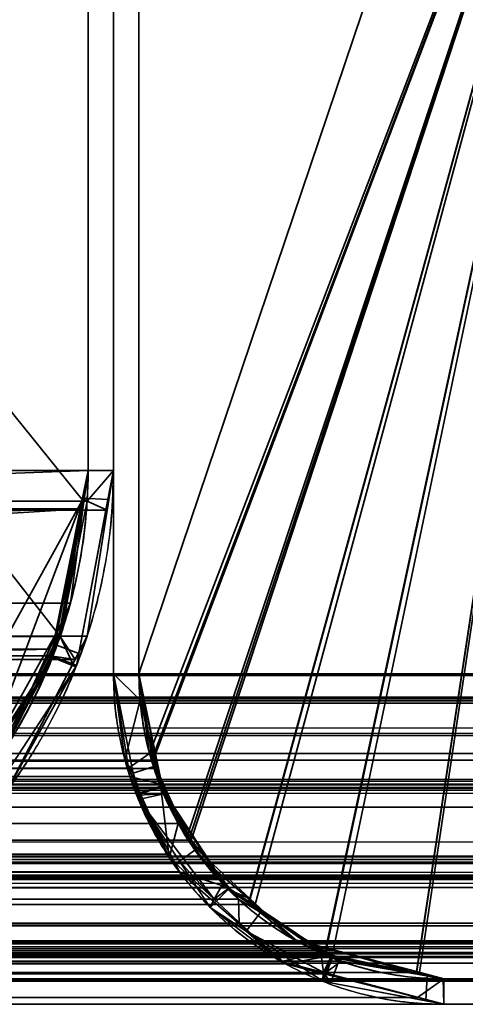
# Model space of a CAD drawing. Header units: millimetres. Extents: x -625 to 3625, y -115 to 71.
# Tile 1042 of 1056: x 3451.08 to 3455.46, y -50 to -40.32. Entities that reach past the tile are written whole.
import ezdxf

# ---------------------------------------------------------------- set-up
doc = ezdxf.new("R2010")
doc.units = ezdxf.units.MM
doc.layers.add('151', color=7, linetype='Continuous', true_color=0xffffff)

# ---------------------------------------------------------------- blocks, each defined once
blk = doc.blocks.new('UG_SURFACE_167')
at = {"layer": '151', "color": 41, "linetype": 'Continuous', "lineweight": 35}
for points in [[(3527.2501, -49.75, 2135.7501), (3527.2501, -34.75, 2135.7501), (2372.75, -34.75, 2135.7501), (2372.75, -49.75, 2135.7501)], [(3457.2501, -34.75, 2065.7499), (3457.2501, -49.75, 2065.7499), (2442.75, -49.75, 2065.7499), (2442.75, -34.75, 2065.7499)], [(3457.2501, -49.75, 2065.7499), (3527.2501, -49.75, 2135.7501), (2372.75, -49.75, 2135.7501), (2442.75, -49.75, 2065.7499)]]:
    blk.add_3dface(points, dxfattribs=at)
blk = doc.blocks.new('UG_SURFACE_168')
at = {"layer": '151', "color": 14, "linetype": 'Continuous', "lineweight": 35}
for points in [[(3532.2499, -46.75, 2140.7499), (3532.2499, -31, 2140.7499), (2367.7499, -31, 2140.7499), (2367.7499, -46.75, 2140.7499)], [(2372.75, -31, 2135.7501), (3527.2501, -31, 2135.7501), (3527.2501, -49.75, 2135.7501), (2372.75, -49.75, 2135.7501)], [(3532.2499, -46.75, 2140.7499), (2367.7499, -46.75, 2140.7499), (2367.7804, -46.9778, 2140.7197)], [(2367.7804, -46.9778, 2140.7197), (3532.2196, -46.9784, 2140.7197), (3532.2499, -46.75, 2140.7499)], [(3532.2196, -46.9784, 2140.7197), (2367.7804, -46.9778, 2140.7197), (2367.8546, -47.535, 2140.6455)], [(3532.1462, -47.5323, 2140.6462), (3532.2196, -46.9784, 2140.7197), (2367.8546, -47.535, 2140.6455)], [(3532.0215, -47.8068, 2140.5215), (3532.1462, -47.5323, 2140.6462), (2367.8546, -47.535, 2140.6455)], [(2367.8546, -47.535, 2140.6455), (2367.9693, -47.815, 2140.5308), (3532.0215, -47.8068, 2140.5215)], [(3532.0215, -47.8068, 2140.5215), (2367.9693, -47.815, 2140.5308), (2368.1364, -48.2229, 2140.3635)], [(3531.7445, -48.4166, 2140.2445), (3532.0215, -47.8068, 2140.5215), (2368.1364, -48.2229, 2140.3635)], [(2368.1364, -48.2229, 2140.3635), (2368.4254, -48.5858, 2140.0745), (3531.5731, -48.5758, 2140.0731)], [(3531.5731, -48.5758, 2140.0731), (3531.7445, -48.4166, 2140.2445), (2368.1364, -48.2229, 2140.3635)], [(3531.5731, -48.5758, 2140.0731), (2368.4254, -48.5858, 2140.0745), (2368.7294, -48.9675, 2139.7705)], [(3531.5731, -48.5758, 2140.0731), (2368.7294, -48.9675, 2139.7705), (2369.0977, -49.1885, 2139.4024)], [(2369.0977, -49.1885, 2139.4024), (3530.8976, -49.2027, 2139.3976), (3531.5731, -48.5758, 2140.0731)], [(3530.8976, -49.2027, 2139.3976), (2369.0977, -49.1885, 2139.4024), (2369.7426, -49.5758, 2138.7572)], [(3530.7264, -49.3615, 2139.2264), (3530.8976, -49.2027, 2139.3976), (2369.7426, -49.5758, 2138.7572)], [(3530.7264, -49.3615, 2139.2264), (2369.7426, -49.5758, 2138.7572), (2369.8819, -49.5999, 2138.6182)], [(2369.8819, -49.5999, 2138.6182), (3530.1075, -49.5244, 2138.6075), (3530.7264, -49.3615, 2139.2264)], [(3530.1075, -49.5244, 2138.6075), (2369.8819, -49.5999, 2138.6182), (2370.75, -49.75, 2137.7499)], [(2370.75, -49.75, 2137.7499), (3529.2499, -49.75, 2137.7499), (3530.1075, -49.5244, 2138.6075)], [(3527.2501, -49.75, 2135.7501), (3529.2499, -49.75, 2137.7499), (2370.75, -49.75, 2137.7499), (2372.75, -49.75, 2135.7501)]]:
    blk.add_3dface(points, dxfattribs=at)
blk = doc.blocks.new('UG_SURFACE_169')
at = {"layer": '151', "color": 14, "linetype": 'Continuous', "lineweight": 35}
for points in [[(3452.25, -8.5, 2060.75), (3452.25, -46.75, 2060.75), (2447.7501, -46.75, 2060.75), (2447.7501, -8.5, 2060.75)], [(3456.3, -34.75, 2064.8), (3452.25, -46.75, 2060.75), (3452.25, -8.5, 2060.75)], [(3457.2501, -49.75, 2065.7499), (3457.2501, -34.75, 2065.7499), (2442.75, -34.75, 2065.7499), (2442.75, -49.75, 2065.7499)], [(3452.3866, -47.6077, 2060.8866), (3452.25, -46.75, 2060.75), (3456.3, -34.75, 2064.8), (3457.2501, -34.75, 2065.7499)], [(3457.2501, -34.75, 2065.7499), (3452.764, -48.3857, 2061.264), (3452.3985, -47.682, 2060.8985), (3452.3866, -47.6077, 2060.8866)], [(3453.392, -49.0191, 2061.892), (3452.848, -48.5472, 2061.348), (3452.764, -48.3857, 2061.264), (3457.2501, -34.75, 2065.7499)], [(3454.1612, -49.4719, 2062.6612), (3453.8114, -49.3826, 2062.3114), (3453.392, -49.0191, 2061.892), (3457.2501, -34.75, 2065.7499)], [(3455.0102, -49.6887, 2063.5102), (3454.1612, -49.4719, 2062.6612), (3457.2501, -34.75, 2065.7499)], [(3457.2501, -34.75, 2065.7499), (3457.2501, -49.75, 2065.7499), (3455.25, -49.75, 2063.75), (3455.0102, -49.6887, 2063.5102)], [(2447.695, -47.3211, 2060.8048), (3452.25, -46.75, 2060.75), (3452.3866, -47.6077, 2060.8866)], [(2447.695, -47.3211, 2060.8048), (2447.7501, -46.75, 2060.75), (3452.25, -46.75, 2060.75)], [(3452.3866, -47.6077, 2060.8866), (2447.6042, -47.5962, 2060.8959), (2447.695, -47.3211, 2060.8048)], [(2447.454, -48.0493, 2061.0459), (2447.6042, -47.5962, 2060.8959), (3452.3866, -47.6077, 2060.8866)], [(2447.454, -48.0493, 2061.0459), (3452.3866, -47.6077, 2060.8866), (3452.3985, -47.682, 2060.8985)], [(3452.3985, -47.682, 2060.8985), (2447.2344, -48.3738, 2061.2657), (2447.454, -48.0493, 2061.0459)], [(3452.3985, -47.682, 2060.8985), (3452.764, -48.3857, 2061.264), (2447.2344, -48.3738, 2061.2657)], [(2446.9602, -48.7786, 2061.5399), (2447.2344, -48.3738, 2061.2657), (3452.764, -48.3857, 2061.264)], [(2446.9602, -48.7786, 2061.5399), (3452.764, -48.3857, 2061.264), (3452.848, -48.5472, 2061.348)], [(3452.848, -48.5472, 2061.348), (2446.6207, -49.0363, 2061.8794), (2446.9602, -48.7786, 2061.5399)], [(3452.848, -48.5472, 2061.348), (3453.392, -49.0191, 2061.892), (2446.6207, -49.0363, 2061.8794)], [(2446.1098, -49.4242, 2062.3903), (3453.392, -49.0191, 2061.892), (3453.8114, -49.3826, 2062.3114)], [(2446.1098, -49.4242, 2062.3903), (2446.6207, -49.0363, 2061.8794), (3453.392, -49.0191, 2061.892)], [(3453.8114, -49.3826, 2062.3114), (2445.8416, -49.4884, 2062.6585), (2446.1098, -49.4242, 2062.3903)], [(3453.8114, -49.3826, 2062.3114), (3454.1612, -49.4719, 2062.6612), (2445.8416, -49.4884, 2062.6585)], [(2445.8416, -49.4884, 2062.6585), (3454.1612, -49.4719, 2062.6612), (3455.0102, -49.6887, 2063.5102)], [(3455.0102, -49.6887, 2063.5102), (2444.9899, -49.6925, 2063.5099), (2445.8416, -49.4884, 2062.6585)], [(3455.25, -49.75, 2063.75), (3457.2501, -49.75, 2065.7499), (2442.75, -49.75, 2065.7499), (2444.7501, -49.75, 2063.75)], [(3455.25, -49.75, 2063.75), (2444.7501, -49.75, 2063.75), (2444.9899, -49.6925, 2063.5099)], [(2444.9899, -49.6925, 2063.5099), (3455.0102, -49.6887, 2063.5102), (3455.25, -49.75, 2063.75)]]:
    blk.add_3dface(points, dxfattribs=at)
blk = doc.blocks.new('UG_SURFACE_170')
at = {"layer": '151', "color": 7, "linetype": 'Continuous', "lineweight": 35}
for points in [[(2447.7501, -8.75, 2060.75), (2447.7501, -46.75, 2060.75), (3452.25, -46.75, 2060.75), (3452.25, -8.75, 2060.75)], [(3451.9999, -8.75, 2060.4999), (3451.9999, -46.75, 2060.4999), (2448, -46.75, 2060.4999), (2448, -8.75, 2060.4999)], [(3451.9999, -46.75, 2060.4999), (3451.9999, -8.75, 2060.4999), (3452.25, -8.75, 2060.75), (3452.25, -46.75, 2060.75)], [(3532.5, -46.75, 2141), (3532.5, -31, 2141), (2367.5001, -31, 2141), (2367.5001, -46.75, 2141)], [(2367.7499, -46.75, 2140.7499), (2367.7499, -31, 2140.7499), (3532.2499, -31, 2140.7499), (3532.2499, -46.75, 2140.7499)], [(3532.5, -46.75, 2141), (2367.5001, -46.75, 2141), (2367.533, -46.9968, 2140.9671)], [(2367.533, -46.9968, 2140.9671), (3532.4671, -46.9975, 2140.9671), (3532.5, -46.75, 2141)], [(2367.7499, -46.75, 2140.7499), (3532.2499, -46.75, 2140.7499), (3532.1951, -47.3211, 2140.6951)], [(2367.8546, -47.535, 2140.6455), (2367.7499, -46.75, 2140.7499), (3532.1951, -47.3211, 2140.6951)], [(3452.3544, -47.535, 2060.8544), (2447.7501, -46.75, 2060.75), (2447.695, -47.3211, 2060.8048)], [(3452.3544, -47.535, 2060.8544), (3452.25, -46.75, 2060.75), (2447.7501, -46.75, 2060.75)], [(2447.9406, -47.3687, 2060.5595), (3451.9999, -46.75, 2060.4999), (3452.148, -47.6791, 2060.648)], [(2447.9406, -47.3687, 2060.5595), (2448, -46.75, 2060.4999), (3451.9999, -46.75, 2060.4999)], [(3452.25, -46.75, 2060.75), (3452.3544, -47.535, 2060.8544), (3452.148, -47.6791, 2060.648), (3451.9999, -46.75, 2060.4999)], [(3532.4671, -46.9975, 2140.9671), (2367.533, -46.9968, 2140.9671), (2367.6133, -47.6005, 2140.8868)], [(3532.3875, -47.5975, 2140.8875), (3532.4671, -46.9975, 2140.9671), (2367.6133, -47.6005, 2140.8868)], [(2367.9783, -47.8371, 2140.5218), (2367.8546, -47.535, 2140.6455), (3532.1951, -47.3211, 2140.6951)], [(3532.1951, -47.3211, 2140.6951), (3532.0225, -47.8426, 2140.5225), (2367.9783, -47.8371, 2140.5218)], [(2447.695, -47.3211, 2060.8048), (2447.5229, -47.8413, 2060.977), (3452.4789, -47.8385, 2060.9789)], [(2447.695, -47.3211, 2060.8048), (3452.4789, -47.8385, 2060.9789), (3452.3544, -47.535, 2060.8544)], [(3452.148, -47.6791, 2060.648), (2447.8419, -47.6667, 2060.658), (2447.9406, -47.3687, 2060.5595)], [(3452.1608, -47.7597, 2060.6608), (3452.148, -47.6791, 2060.648), (3452.3544, -47.535, 2060.8544), (3452.4789, -47.8385, 2060.9789)], [(3532.2526, -47.8949, 2140.7526), (3532.3875, -47.5975, 2140.8875), (2367.6133, -47.6005, 2140.8868)], [(2367.6133, -47.6005, 2140.8868), (2367.7375, -47.9037, 2140.7626), (3532.2526, -47.8949, 2140.7526)], [(2447.6793, -48.1576, 2060.8206), (2447.8419, -47.6667, 2060.658), (3452.148, -47.6791, 2060.648)], [(2447.6793, -48.1576, 2060.8206), (3452.148, -47.6791, 2060.648), (3452.1608, -47.7597, 2060.6608)], [(3452.1608, -47.7597, 2060.6608), (2447.4413, -48.5091, 2061.0588), (2447.6793, -48.1576, 2060.8206)], [(3452.1608, -47.7597, 2060.6608), (3452.5568, -48.522, 2061.0569), (2447.4413, -48.5091, 2061.0588)], [(3452.4789, -47.8385, 2060.9789), (3452.6365, -48.2229, 2061.1365), (3452.5568, -48.522, 2061.0569), (3452.1608, -47.7597, 2060.6608)], [(3532.2526, -47.8949, 2140.7526), (2367.7375, -47.9037, 2140.7626), (2367.9187, -48.3457, 2140.5814)], [(3531.9524, -48.5555, 2140.4524), (3532.2526, -47.8949, 2140.7526), (2367.9187, -48.3457, 2140.5814)], [(2368.1364, -48.2229, 2140.3635), (2367.9783, -47.8371, 2140.5218), (3532.0225, -47.8426, 2140.5225)], [(2368.1364, -48.2229, 2140.3635), (3532.0225, -47.8426, 2140.5225), (3531.9541, -48.0493, 2140.4541)], [(3452.6365, -48.2229, 2061.1365), (2447.5229, -47.8413, 2060.977), (2447.454, -48.0493, 2061.0459)], [(3452.6365, -48.2229, 2061.1365), (3452.4789, -47.8385, 2060.9789), (2447.5229, -47.8413, 2060.977)], [(3531.9541, -48.0493, 2140.4541), (3531.4603, -48.7786, 2139.9603), (2368.1364, -48.2229, 2140.3635)], [(3453.1391, -48.8539, 2061.6391), (2447.454, -48.0493, 2061.0459), (2446.9602, -48.7786, 2061.5399)], [(2447.454, -48.0493, 2061.0459), (3453.1391, -48.8539, 2061.6391), (3452.6365, -48.2229, 2061.1365)], [(2368.1364, -48.2229, 2140.3635), (3531.4603, -48.7786, 2139.9603), (3531.3642, -48.8514, 2139.8642)], [(3531.3642, -48.8514, 2139.8642), (2368.638, -48.8529, 2139.8618), (2368.1364, -48.2229, 2140.3635)], [(3452.6477, -48.697, 2061.1477), (3452.5568, -48.522, 2061.0569), (3452.6365, -48.2229, 2061.1365), (3453.1391, -48.8539, 2061.6391)], [(2367.9187, -48.3457, 2140.5814), (2368.2318, -48.7387, 2140.2683), (3531.7667, -48.728, 2140.2664)], [(3531.7667, -48.728, 2140.2664), (3531.9524, -48.5555, 2140.4524), (2367.9187, -48.3457, 2140.5814)], [(2447.1443, -48.9476, 2061.3556), (2447.4413, -48.5091, 2061.0588), (3452.5568, -48.522, 2061.0569)], [(2447.1443, -48.9476, 2061.3556), (3452.5568, -48.522, 2061.0569), (3452.6477, -48.697, 2061.1477)], [(3452.6477, -48.697, 2061.1477), (2446.7766, -49.2268, 2061.7235), (2447.1443, -48.9476, 2061.3556)], [(3452.6477, -48.697, 2061.1477), (3453.2373, -49.2082, 2061.7373), (2446.7766, -49.2268, 2061.7235)], [(3453.1391, -48.8539, 2061.6391), (3453.2294, -48.9675, 2061.7294), (3453.2373, -49.2082, 2061.7373), (3452.6477, -48.697, 2061.1477)], [(3531.7667, -48.728, 2140.2664), (2368.2318, -48.7387, 2140.2683), (2368.561, -49.1523, 2139.9388)], [(3531.7667, -48.728, 2140.2664), (2368.561, -49.1523, 2139.9388), (2368.9599, -49.3918, 2139.5402)], [(2368.9599, -49.3918, 2139.5402), (3531.0349, -49.4071, 2139.535), (3531.7667, -48.728, 2140.2664)], [(2446.9602, -48.7786, 2061.5399), (2446.8653, -48.8505, 2061.6345), (3453.1391, -48.8539, 2061.6391)], [(2368.638, -48.8529, 2139.8618), (3531.3642, -48.8514, 2139.8642), (3530.6098, -49.4242, 2139.1098)], [(2368.7294, -48.9675, 2139.7705), (2368.638, -48.8529, 2139.8618), (3530.6098, -49.4242, 2139.1098)], [(3453.2294, -48.9675, 2061.7294), (2446.8653, -48.8505, 2061.6345), (2446.1098, -49.4242, 2062.3903)], [(3453.2294, -48.9675, 2061.7294), (3453.1391, -48.8539, 2061.6391), (2446.8653, -48.8505, 2061.6345)], [(2368.7294, -48.9675, 2139.7705), (3530.6098, -49.4242, 2139.1098), (3530.3481, -49.4869, 2138.8481)], [(3530.3481, -49.4869, 2138.8481), (2369.6504, -49.5205, 2138.8495), (2368.7294, -48.9675, 2139.7705)], [(2446.1098, -49.4242, 2062.3903), (3454.1509, -49.5208, 2062.6509), (3453.2294, -48.9675, 2061.7294)], [(3453.6915, -49.602, 2062.1915), (3453.2373, -49.2082, 2061.7373), (3453.2294, -48.9675, 2061.7294), (3454.1509, -49.5208, 2062.6509)], [(2446.223, -49.647, 2062.2768), (3453.2373, -49.2082, 2061.7373), (3453.6915, -49.602, 2062.1915)], [(2446.223, -49.647, 2062.2768), (2446.7766, -49.2268, 2061.7235), (3453.2373, -49.2082, 2061.7373)], [(3531.0349, -49.4071, 2139.535), (2368.9599, -49.3918, 2139.5402), (2369.6587, -49.8113, 2138.8412)], [(3530.8495, -49.5792, 2139.3495), (3531.0349, -49.4071, 2139.535), (2369.6587, -49.8113, 2138.8412)], [(2446.1098, -49.4242, 2062.3903), (2445.8482, -49.4868, 2062.6519), (3454.1509, -49.5208, 2062.6509)], [(2369.7426, -49.5758, 2138.7572), (2369.6504, -49.5205, 2138.8495), (3530.3481, -49.4869, 2138.8481)], [(2370.75, -49.75, 2137.7499), (2369.7426, -49.5758, 2138.7572), (3530.3481, -49.4869, 2138.8481)], [(3530.3481, -49.4869, 2138.8481), (3529.2499, -49.75, 2137.7499), (2370.75, -49.75, 2137.7499)], [(3454.2427, -49.5758, 2062.7427), (2445.8482, -49.4868, 2062.6519), (2444.7501, -49.75, 2063.75)], [(3454.2427, -49.5758, 2062.7427), (3454.1509, -49.5208, 2062.6509), (2445.8482, -49.4868, 2062.6519)], [(3454.1509, -49.5208, 2062.6509), (3454.0703, -49.6987, 2062.5703), (3453.6915, -49.602, 2062.1915)], [(3454.1509, -49.5208, 2062.6509), (3454.2427, -49.5758, 2062.7427), (3454.0703, -49.6987, 2062.5703)], [(3530.8495, -49.5792, 2139.3495), (2369.6587, -49.8113, 2138.8412), (2369.8094, -49.8374, 2138.6905)], [(2369.8094, -49.8374, 2138.6905), (3530.179, -49.7556, 2138.679), (3530.8495, -49.5792, 2139.3495)], [(2444.7501, -49.75, 2063.75), (3455.25, -49.75, 2063.75), (3454.2427, -49.5758, 2062.7427)], [(3453.6915, -49.602, 2062.1915), (2445.9324, -49.7166, 2062.5675), (2446.223, -49.647, 2062.2768)], [(3453.6915, -49.602, 2062.1915), (3454.0703, -49.6987, 2062.5703), (2445.9324, -49.7166, 2062.5675)], [(3454.9901, -49.9336, 2063.4902), (3454.0703, -49.6987, 2062.5703), (3454.2427, -49.5758, 2062.7427), (3455.25, -49.75, 2063.75)], [(3530.179, -49.7556, 2138.679), (2369.8094, -49.8374, 2138.6905), (2370.75, -50, 2137.7499)], [(3455.25, -49.75, 2063.75), (2444.7501, -49.75, 2063.75), (2370.75, -49.75, 2137.7499), (3529.2499, -49.75, 2137.7499)], [(2370.75, -50, 2137.7499), (3529.2499, -50, 2137.7499), (3530.179, -49.7556, 2138.679)], [(3454.9901, -49.9336, 2063.4902), (2445.0099, -49.9377, 2063.4902), (2445.9324, -49.7166, 2062.5675)], [(2445.9324, -49.7166, 2062.5675), (3454.0703, -49.6987, 2062.5703), (3454.9901, -49.9336, 2063.4902)], [(3455.25, -49.75, 2063.75), (3455.25, -50, 2063.75), (3454.9901, -49.9336, 2063.4902)], [(3455.25, -49.75, 2063.75), (3529.2499, -49.75, 2137.7499), (3529.2499, -50, 2137.7499), (3455.25, -50, 2063.75)], [(3455.25, -50, 2063.75), (2444.7501, -50, 2063.75), (2445.0099, -49.9377, 2063.4902)], [(2445.0099, -49.9377, 2063.4902), (3454.9901, -49.9336, 2063.4902), (3455.25, -50, 2063.75)], [(3455.25, -50, 2063.75), (3529.2499, -50, 2137.7499), (2370.75, -50, 2137.7499), (2444.7501, -50, 2063.75)]]:
    blk.add_3dface(points, dxfattribs=at)
blk = doc.blocks.new('UG_SURFACE_171')
at = {"layer": '151', "color": 14, "linetype": 'Continuous', "lineweight": 35}
for points in [[(3452.25, -8.5, -5), (3452.25, -46.75, -5), (3452.25, -46.75, 2060.75), (3452.25, -8.5, 2060.75)], [(3456.3, -34.75, -5), (3452.25, -46.75, -5), (3452.25, -8.5, -5)], [(3452.25, -8.5, 2060.75), (3452.25, -46.75, 2060.75), (3456.3, -34.75, 2064.8)], [(3452.4038, -47.5232, -5), (3452.25, -46.75, -5), (3456.3, -34.75, -5), (3457.2501, -34.75, -5)], [(3457.2501, -34.75, 2065.7499), (3456.3, -34.75, 2064.8), (3452.25, -46.75, 2060.75), (3452.3537, -47.5323, 2060.8537)], [(3452.3537, -47.5323, 2060.8537), (3452.3542, -47.533, 2060.8542), (3457.2501, -34.75, 2065.7499)], [(3457.2501, -34.75, 2065.7499), (3452.3542, -47.533, 2060.8542), (3452.7235, -48.3462, 2061.2235)], [(3457.2501, -34.75, -5), (3452.7621, -48.3226, -5), (3452.4784, -47.8981, -5), (3452.4038, -47.5232, -5)], [(3452.7235, -48.3462, 2061.2235), (3452.7555, -48.4166, 2061.2555), (3453.3429, -48.9618, 2061.8429), (3457.2501, -34.75, 2065.7499)], [(3457.2501, -34.75, -5), (3453.3291, -49.0053, -5), (3453.1286, -48.8713, -5), (3452.7621, -48.3226, -5)], [(3454.0825, -49.5087, -5), (3453.3291, -49.0053, -5), (3457.2501, -34.75, -5)], [(3453.3429, -48.9618, 2061.8429), (3453.7735, -49.3615, 2062.2735), (3454.0889, -49.4445, 2062.5889), (3457.2501, -34.75, 2065.7499)], [(3457.2501, -34.75, -5), (3454.9797, -49.6962, -5), (3454.102, -49.5216, -5), (3454.0825, -49.5087, -5)], [(3454.0889, -49.4445, 2062.5889), (3454.9792, -49.6788, 2063.4792), (3457.2501, -34.75, 2065.7499)], [(3454.9792, -49.6788, 2063.4792), (3455.25, -49.75, 2063.75), (3457.2501, -49.75, 2065.7499), (3457.2501, -34.75, 2065.7499)], [(3457.2501, -34.75, -5), (3457.2501, -49.75, -5), (3455.25, -49.75, -5), (3454.9797, -49.6962, -5)], [(3452.3537, -47.5323, 2060.8537), (3452.25, -46.75, -5), (3452.4038, -47.5232, -5)], [(3452.3537, -47.5323, 2060.8537), (3452.25, -46.75, 2060.75), (3452.25, -46.75, -5)], [(3452.4038, -47.5232, -5), (3452.3542, -47.533, 2060.8542), (3452.3537, -47.5323, 2060.8537)], [(3452.3542, -47.533, 2060.8542), (3452.4038, -47.5232, -5), (3452.4784, -47.8981, -5)], [(3452.4784, -47.8981, -5), (3452.7235, -48.3462, 2061.2235), (3452.3542, -47.533, 2060.8542)], [(3452.4784, -47.8981, -5), (3452.7621, -48.3226, -5), (3452.7235, -48.3462, 2061.2235)], [(3452.7555, -48.4166, 2061.2555), (3452.7235, -48.3462, 2061.2235), (3452.7621, -48.3226, -5)], [(3452.7555, -48.4166, 2061.2555), (3452.7621, -48.3226, -5), (3453.1286, -48.8713, -5)], [(3453.1286, -48.8713, -5), (3453.3429, -48.9618, 2061.8429), (3452.7555, -48.4166, 2061.2555)], [(3453.1286, -48.8713, -5), (3453.3291, -49.0053, -5), (3453.3429, -48.9618, 2061.8429)], [(3453.7735, -49.3615, 2062.2735), (3453.3429, -48.9618, 2061.8429), (3453.3291, -49.0053, -5)], [(3453.7735, -49.3615, 2062.2735), (3453.3291, -49.0053, -5), (3454.0825, -49.5087, -5)], [(3454.0825, -49.5087, -5), (3454.0889, -49.4445, 2062.5889), (3453.7735, -49.3615, 2062.2735)], [(3454.0889, -49.4445, 2062.5889), (3454.0825, -49.5087, -5), (3454.102, -49.5216, -5)], [(3454.9797, -49.6962, -5), (3454.9792, -49.6788, 2063.4792), (3454.0889, -49.4445, 2062.5889)], [(3454.0889, -49.4445, 2062.5889), (3454.102, -49.5216, -5), (3454.9797, -49.6962, -5)], [(3455.25, -49.75, -5), (3455.25, -49.75, 2063.75), (3454.9792, -49.6788, 2063.4792)], [(3454.9792, -49.6788, 2063.4792), (3454.9797, -49.6962, -5), (3455.25, -49.75, -5)], [(3455.25, -49.75, 2063.75), (3455.25, -49.75, -5), (3457.2501, -49.75, -5), (3457.2501, -49.75, 2065.7499)]]:
    blk.add_3dface(points, dxfattribs=at)
blk = doc.blocks.new('UG_SURFACE_173')
at = {"layer": '151', "color": 7, "linetype": 'Continuous', "lineweight": 35}
for points in [[(3452.25, -46.75, 2060.75), (3452.25, -8.75, 2060.75), (3451.9999, -8.75, 2060.4999), (3451.9999, -46.75, 2060.4999)], [(3451.9999, -8.75, -5), (3452.25, -8.75, -5), (3452.25, -46.75, -5), (3451.9999, -46.75, -5)], [(3451.9999, -8.75, -5), (3451.9999, -46.75, -5), (3451.9999, -46.75, 2060.4999), (3451.9999, -8.75, 2060.4999)], [(3452.25, -8.75, 2060.75), (3452.25, -46.75, 2060.75), (3452.25, -46.75, -5), (3452.25, -8.75, -5)], [(3452.25, -46.75, -5), (3452.4364, -47.649, -5), (3452.193, -47.7261, -5), (3451.9999, -46.75, -5)], [(3452.2612, -47.0093, 2060.7612), (3451.9999, -46.75, 2060.4999), (3452.1124, -47.5975, 2060.6124)], [(3451.9999, -46.75, 2060.4999), (3452.2612, -47.0093, 2060.7612), (3452.25, -46.75, 2060.75)], [(3452.1124, -47.5975, 2060.6124), (3451.9999, -46.75, -5), (3452.193, -47.7261, -5)], [(3452.1124, -47.5975, 2060.6124), (3451.9999, -46.75, 2060.4999), (3451.9999, -46.75, -5)], [(3452.4782, -47.8506, -5), (3452.4364, -47.649, -5), (3452.25, -46.75, 2060.75)], [(3452.25, -46.75, 2060.75), (3452.2612, -47.0093, 2060.7612), (3452.4782, -47.8506, -5)], [(3452.4364, -47.649, -5), (3452.25, -46.75, -5), (3452.25, -46.75, 2060.75)], [(3452.1124, -47.5975, 2060.6124), (3452.2583, -47.9188, 2060.7584), (3452.4622, -47.8535, 2060.9622), (3452.2612, -47.0093, 2060.7612)], [(3452.2612, -47.0093, 2060.7612), (3452.4622, -47.8535, 2060.9622), (3452.4782, -47.8506, -5)], [(3452.193, -47.7261, -5), (3452.2583, -47.9188, 2060.7584), (3452.1124, -47.5975, 2060.6124)], [(3452.2364, -47.9447, -5), (3452.193, -47.7261, -5), (3452.4364, -47.649, -5), (3452.4782, -47.8506, -5)], [(3452.193, -47.7261, -5), (3452.2364, -47.9447, -5), (3452.2583, -47.9188, 2060.7584)], [(3452.4782, -47.8506, -5), (3452.4946, -47.9297, -5), (3452.2364, -47.9447, -5)], [(3452.5476, -48.5555, 2061.0476), (3452.2583, -47.9188, 2060.7584), (3452.2364, -47.9447, -5)], [(3452.2583, -47.9188, 2060.7584), (3452.4651, -47.8651, 2060.9651), (3452.4622, -47.8535, 2060.9622)], [(3452.4651, -47.8651, 2060.9651), (3452.2583, -47.9188, 2060.7584), (3452.5476, -48.5555, 2061.0476)], [(3452.4946, -47.9297, -5), (3452.4782, -47.8506, -5), (3452.4622, -47.8535, 2060.9622)], [(3452.4622, -47.8535, 2060.9622), (3452.8465, -48.4522, -5), (3452.4946, -47.9297, -5)], [(3453.1286, -48.8713, -5), (3452.8465, -48.4522, -5), (3452.4622, -47.8535, 2060.9622)], [(3452.4622, -47.8535, 2060.9622), (3452.4651, -47.8651, 2060.9651), (3453.1286, -48.8713, -5)], [(3453.1286, -48.8713, -5), (3452.4651, -47.8651, 2060.9651), (3453.0745, -48.8156, 2061.5745)], [(3452.5476, -48.5555, 2061.0476), (3452.9901, -48.9661, 2061.4901), (3453.0745, -48.8156, 2061.5745), (3452.4651, -47.8651, 2060.9651)], [(3452.4946, -47.9297, -5), (3452.2448, -47.9874, -5), (3452.2364, -47.9447, -5)], [(3452.5476, -48.5555, 2061.0476), (3452.2364, -47.9447, -5), (3452.2448, -47.9874, -5)], [(3452.4946, -47.9297, -5), (3452.8465, -48.4522, -5), (3452.6484, -48.5929, -5), (3452.2448, -47.9874, -5)], [(3452.9901, -48.9661, 2061.4901), (3452.2448, -47.9874, -5), (3452.6484, -48.5929, -5)], [(3452.2448, -47.9874, -5), (3452.9901, -48.9661, 2061.4901), (3452.5476, -48.5555, 2061.0476)], [(3452.9519, -49.0481, -5), (3452.6484, -48.5929, -5), (3452.8465, -48.4522, -5), (3453.1286, -48.8713, -5)], [(3452.6484, -48.5929, -5), (3452.9519, -49.0481, -5), (3452.9901, -48.9661, 2061.4901)], [(3453.1286, -48.8713, -5), (3453.455, -49.084, -5), (3453.305, -49.2792, -5), (3452.9519, -49.0481, -5)], [(3453.1333, -48.8571, 2061.6333), (3453.0745, -48.8156, 2061.5745), (3452.9901, -48.9661, 2061.4901)], [(3454.0391, -49.4948, 2062.5391), (3453.1333, -48.8571, 2061.6333), (3452.9901, -48.9661, 2061.4901), (3453.6505, -49.5792, 2062.1505)], [(3453.0745, -48.8156, 2061.5745), (3453.1333, -48.8571, 2061.6333), (3453.1286, -48.8713, -5)], [(3453.455, -49.084, -5), (3453.1286, -48.8713, -5), (3453.1333, -48.8571, 2061.6333)], [(3454.1481, -49.5359, -5), (3453.455, -49.084, -5), (3453.1333, -48.8571, 2061.6333)], [(3453.1333, -48.8571, 2061.6333), (3454.0391, -49.4948, 2062.5391), (3454.1481, -49.5359, -5)], [(3453.6505, -49.5792, 2062.1505), (3452.9901, -48.9661, 2061.4901), (3452.9519, -49.0481, -5)], [(3453.6505, -49.5792, 2062.1505), (3452.9519, -49.0481, -5), (3453.305, -49.2792, -5)], [(3454.0548, -49.77, -5), (3453.305, -49.2792, -5), (3453.455, -49.084, -5), (3454.1481, -49.5359, -5)], [(3453.305, -49.2792, -5), (3454.0646, -49.6881, 2062.5646), (3453.6505, -49.5792, 2062.1505)], [(3453.305, -49.2792, -5), (3454.0548, -49.77, -5), (3454.0646, -49.6881, 2062.5646)], [(3453.6505, -49.5792, 2062.1505), (3454.0646, -49.6881, 2062.5646), (3454.0391, -49.4948, 2062.5391)], [(3454.0391, -49.4948, 2062.5391), (3454.1481, -49.5179, 2062.6481), (3454.1481, -49.5359, -5)], [(3454.1481, -49.5179, 2062.6481), (3454.0391, -49.4948, 2062.5391), (3454.0646, -49.6881, 2062.5646)], [(3454.1481, -49.5359, -5), (3454.1543, -49.5399, -5), (3454.0634, -49.7756, -5), (3454.0548, -49.77, -5)], [(3454.1543, -49.5399, -5), (3454.2227, -49.553, -5), (3454.1364, -49.7894, -5), (3454.0634, -49.7756, -5)], [(3454.0646, -49.6881, 2062.5646), (3455.25, -50, 2063.75), (3455.2422, -49.75, 2063.7422), (3454.1481, -49.5179, 2062.6481)], [(3454.2227, -49.553, -5), (3455.0865, -49.7187, -5), (3455.0726, -49.9665, -5), (3454.1364, -49.7894, -5)], [(3454.1481, -49.5179, 2062.6481), (3454.2227, -49.553, -5), (3454.1543, -49.5399, -5)], [(3454.1481, -49.5179, 2062.6481), (3455.0865, -49.7187, -5), (3454.2227, -49.553, -5)], [(3454.1543, -49.5399, -5), (3454.1481, -49.5359, -5), (3454.1481, -49.5179, 2062.6481)], [(3455.25, -49.75, -5), (3455.0865, -49.7187, -5), (3454.1481, -49.5179, 2062.6481)], [(3454.1481, -49.5179, 2062.6481), (3455.2422, -49.75, 2063.7422), (3455.25, -49.75, -5)], [(3454.0646, -49.6881, 2062.5646), (3454.0548, -49.77, -5), (3454.0634, -49.7756, -5)], [(3454.0646, -49.6881, 2062.5646), (3454.0634, -49.7756, -5), (3454.1364, -49.7894, -5)], [(3454.1364, -49.7894, -5), (3455.25, -50, 2063.75), (3454.0646, -49.6881, 2062.5646)], [(3455.0865, -49.7187, -5), (3455.25, -49.75, -5), (3455.25, -50, -5), (3455.0726, -49.9665, -5)], [(3455.2422, -49.75, 2063.7422), (3455.25, -49.75, 2063.75), (3455.25, -49.75, -5)], [(3455.25, -49.75, 2063.75), (3455.2422, -49.75, 2063.7422), (3455.25, -50, 2063.75)], [(3455.25, -49.75, 2063.75), (3529.2499, -49.75, 2137.7499), (3529.2499, -49.75, -5), (3455.25, -49.75, -5)], [(3455.25, -49.75, -5), (3529.2499, -49.75, -5), (3529.2499, -50, -5), (3455.25, -50, -5)], [(3529.2499, -49.75, 2137.7499), (3455.25, -49.75, 2063.75), (3455.25, -50, 2063.75), (3529.2499, -50, 2137.7499)], [(3454.1364, -49.7894, -5), (3455.0726, -49.9665, -5), (3455.25, -50, 2063.75)], [(3455.0726, -49.9665, -5), (3455.25, -50, -5), (3455.25, -50, 2063.75)], [(3455.25, -50, 2063.75), (3455.25, -50, -5), (3529.2499, -50, -5), (3529.2499, -50, 2137.7499)]]:
    blk.add_3dface(points, dxfattribs=at)
blk = doc.blocks.new('UG_SURFACE_178')
at = {"layer": '151', "color": 31, "linetype": 'Continuous', "lineweight": 35}
for points in [[(3412.75, -44.75, 2021.25), (3412.75, 3.25, 2021.25), (3451.75, -3.75, 2060.25), (3451.75, -44.75, 2060.25)], [(3451.75, -44.75, 2060.25), (3451.75, -3.75, 2060.25), (2448.2501, -3.75, 2060.25), (2448.2501, -44.75, 2060.25)], [(3451.75, -44.75, 2060.25), (2448.2501, -44.75, 2060.25), (2448.3001, -45.1264, 2060.2)], [(2448.3001, -45.1264, 2060.2), (3451.7, -45.1275, 2060.2), (3451.75, -44.75, 2060.25)], [(3451.75, -44.75, 2060.25), (3412.9775, -46.1777, 2021.4775), (3412.75, -44.75, 2021.25)], [(3412.9775, -46.1777, 2021.4775), (3451.75, -44.75, 2060.25), (3451.7, -45.1275, 2060.2)], [(3451.7, -45.1275, 2060.2), (2448.3001, -45.1264, 2060.2), (2448.4243, -46.0584, 2060.0758)], [(3451.5769, -46.0539, 2060.077), (3451.7, -45.1275, 2060.2), (2448.4243, -46.0584, 2060.0758)], [(3413.6055, -47.4736, 2022.1055), (3412.9975, -46.3034, 2021.4975), (3412.9775, -46.1777, 2021.4775), (3451.7, -45.1275, 2060.2)], [(3413.6055, -47.4736, 2022.1055), (3451.7, -45.1275, 2060.2), (3451.5769, -46.0539, 2060.077), (3451.3712, -46.5071, 2059.8712)], [(3451.3712, -46.5071, 2059.8712), (3451.5769, -46.0539, 2060.077), (2448.4243, -46.0584, 2060.0758)], [(2448.4243, -46.0584, 2060.0758), (2448.6134, -46.5202, 2059.8865), (3451.3712, -46.5071, 2059.8712)], [(3451.3712, -46.5071, 2059.8712), (2448.6134, -46.5202, 2059.8865), (2448.8943, -47.2049, 2059.6058)], [(3450.9075, -47.5277, 2059.4075), (3451.3712, -46.5071, 2059.8712), (2448.8943, -47.2049, 2059.6058)], [(3451.3712, -46.5071, 2059.8712), (3450.9075, -47.5277, 2059.4075), (3450.6249, -47.79, 2059.1249), (3413.6055, -47.4736, 2022.1055)]]:
    blk.add_3dface(points, dxfattribs=at)
blk = doc.blocks.new('UG_SURFACE_180')
at = {"layer": '151', "color": 7, "linetype": 'Continuous', "lineweight": 35}
for points in [[(3451.9999, -44.75, 2060.4999), (3451.9999, -34.75, 2060.4999), (2448, -34.75, 2060.4999), (2448, -44.75, 2060.4999)], [(2448.2501, -44.75, 2060.25), (2448.2501, -34.75, 2060.25), (3451.75, -34.75, 2060.25), (3451.75, -44.75, 2060.25)], [(3451.75, -44.75, 2060.25), (3451.75, -34.75, 2060.25), (3451.9999, -34.75, 2060.4999), (3451.9999, -44.75, 2060.4999)], [(2448, -44.75, 2060.4999), (2448.0526, -45.1452, 2060.4475), (3451.9377, -45.1413, 2060.4377)], [(3451.9377, -45.1413, 2060.4377), (3451.9999, -44.75, 2060.4999), (2448, -44.75, 2060.4999)], [(2448.2501, -44.75, 2060.25), (3451.741, -45.0515, 2060.241), (3451.4761, -46.382, 2059.9761)], [(2448.2501, -44.75, 2060.25), (3451.75, -44.75, 2060.25), (3451.741, -45.0515, 2060.241)], [(2448.4243, -46.0584, 2060.0758), (2448.2501, -44.75, 2060.25), (3451.4761, -46.382, 2059.9761)], [(3451.9999, -44.75, 2060.4999), (3451.9377, -45.1413, 2060.4377), (3451.741, -45.0515, 2060.241), (3451.75, -44.75, 2060.25)], [(3451.4761, -46.382, 2059.9761), (3451.741, -45.0515, 2060.241), (3451.9377, -45.1413, 2060.4377), (3451.7403, -46.381, 2060.2403)], [(3451.9377, -45.1413, 2060.4377), (2448.0526, -45.1452, 2060.4475), (2448.1831, -46.1238, 2060.317)], [(3451.7403, -46.381, 2060.2403), (3451.9377, -45.1413, 2060.4377), (2448.1831, -46.1238, 2060.317)], [(2448.4243, -46.0584, 2060.0758), (3451.4761, -46.382, 2059.9761), (3451.3819, -46.5731, 2059.8819)], [(3451.3819, -46.5731, 2059.8819), (2448.6306, -46.5618, 2059.8695), (2448.4243, -46.0584, 2060.0758)], [(2448.1831, -46.1238, 2060.317), (2448.3817, -46.6087, 2060.1182), (3451.6218, -46.6091, 2060.1218)], [(3451.6218, -46.6091, 2060.1218), (3451.7403, -46.381, 2060.2403), (2448.1831, -46.1238, 2060.317)], [(3451.3819, -46.5731, 2059.8819), (3451.4761, -46.382, 2059.9761), (3451.6218, -46.6091, 2060.1218)], [(3451.7403, -46.381, 2060.2403), (3451.6218, -46.6091, 2060.1218), (3451.4761, -46.382, 2059.9761)], [(2448.6306, -46.5618, 2059.8695), (3451.3819, -46.5731, 2059.8819), (3450.9201, -47.5088, 2059.4201)], [(3451.6218, -46.6091, 2060.1218), (2448.3817, -46.6087, 2060.1182), (2448.6763, -47.3276, 2059.8238)], [(3450.9537, -47.8951, 2059.4537), (3451.6218, -46.6091, 2060.1218), (2448.6763, -47.3276, 2059.8238)], [(3451.6218, -46.6091, 2060.1218), (3450.9537, -47.8951, 2059.4537), (3450.9201, -47.5088, 2059.4201), (3451.3819, -46.5731, 2059.8819)]]:
    blk.add_3dface(points, dxfattribs=at)
blk = doc.blocks.new('UG_SURFACE_182')
at = {"layer": '151', "color": 31, "linetype": 'Continuous', "lineweight": 35}
for points in [[(3413.0063, -46.0387, -5), (3412.75, -44.75, -5), (3412.75, 3.25, -5), (3451.75, -3.75, -5)], [(3412.75, 3.25, 2021.25), (3450.7663, -47.7204, 2059.2663), (3451.467, -46.3716, 2059.967)], [(3451.467, -46.3716, 2059.967), (3451.5026, -46.3034, 2060.0026), (3451.7024, -45.0496, 2060.2024), (3412.75, 3.25, 2021.25)], [(3451.7024, -45.0496, 2060.2024), (3451.75, -44.75, 2060.25), (3451.75, -3.75, 2060.25), (3412.75, 3.25, 2021.25)], [(3413.6033, -47.371, -5), (3413.1305, -46.6634, -5), (3413.0063, -46.0387, -5), (3451.75, -3.75, -5)], [(3414.5486, -48.5088, -5), (3414.2144, -48.2855, -5), (3413.6033, -47.371, -5), (3451.75, -3.75, -5)], [(3451.75, -3.75, -5), (3415.8044, -49.3478, -5), (3414.5486, -48.5088, -5)], [(3417.2995, -49.6604, -5), (3415.8366, -49.3694, -5), (3415.8044, -49.3478, -5), (3451.75, -3.75, -5)], [(3417.7499, -49.75, -5), (3417.2995, -49.6604, -5), (3451.75, -3.75, -5)], [(3451.75, -3.75, -5), (3448.3316, -49.4354, -5), (3446.7499, -49.75, -5), (3417.7499, -49.75, -5)], [(3449.6734, -48.6945, -5), (3448.6635, -49.3694, -5), (3448.3316, -49.4354, -5), (3451.75, -3.75, -5)], [(3449.6734, -48.6945, -5), (3451.75, -3.75, -5), (3451.75, -44.75, -5), (3451.69, -45.0517, -5)], [(3451.75, -44.75, -5), (3451.75, -3.75, -5), (3451.75, -3.75, 2060.25), (3451.75, -44.75, 2060.25)], [(3451.7024, -45.0496, 2060.2024), (3451.69, -45.0517, -5), (3451.75, -44.75, -5)], [(3451.75, -44.75, -5), (3451.75, -44.75, 2060.25), (3451.7024, -45.0496, 2060.2024)], [(3450.6946, -47.6735, -5), (3450.2854, -48.2855, -5), (3449.6734, -48.6945, -5), (3451.69, -45.0517, -5)], [(3450.6946, -47.6735, -5), (3451.69, -45.0517, -5), (3451.4275, -46.3716, -5)], [(3451.467, -46.3716, 2059.967), (3451.4275, -46.3716, -5), (3451.69, -45.0517, -5)], [(3451.69, -45.0517, -5), (3451.5026, -46.3034, 2060.0026), (3451.467, -46.3716, 2059.967)], [(3451.69, -45.0517, -5), (3451.7024, -45.0496, 2060.2024), (3451.5026, -46.3034, 2060.0026)], [(3451.4275, -46.3716, -5), (3451.3693, -46.6634, -5), (3450.6946, -47.6735, -5)], [(3451.3693, -46.6634, -5), (3451.467, -46.3716, 2059.967), (3450.7663, -47.7204, 2059.2663)], [(3451.3693, -46.6634, -5), (3451.4275, -46.3716, -5), (3451.467, -46.3716, 2059.967)], [(3450.7663, -47.7204, 2059.2663), (3450.6946, -47.6735, -5), (3451.3693, -46.6634, -5)]]:
    blk.add_3dface(points, dxfattribs=at)
blk = doc.blocks.new('UG_SURFACE_183')
at = {"layer": '151', "color": 7, "linetype": 'Continuous', "lineweight": 35}
for points in [[(3451.75, -44.75, -5), (3451.75, -34.75, -5), (3451.9999, -34.75, -5), (3451.9999, -44.75, -5)], [(3451.75, -44.75, 2060.25), (3451.75, -34.75, 2060.25), (3451.75, -34.75, -5), (3451.75, -44.75, -5)], [(3451.9999, -44.75, 2060.4999), (3451.9999, -34.75, 2060.4999), (3451.75, -34.75, 2060.25), (3451.75, -44.75, 2060.25)], [(3451.9999, -44.75, -5), (3451.9999, -34.75, -5), (3451.9999, -34.75, 2060.4999), (3451.9999, -44.75, 2060.4999)], [(3451.741, -45.0515, 2060.241), (3451.4761, -46.382, 2059.9761), (3451.7403, -46.381, 2060.2403), (3451.9999, -44.75, 2060.4999)], [(3451.9999, -44.75, 2060.4999), (3451.6375, -46.6669, -5), (3451.6599, -46.5488, -5)], [(3451.6375, -46.6669, -5), (3451.9999, -44.75, 2060.4999), (3451.7403, -46.381, 2060.2403)], [(3451.9999, -44.75, 2060.4999), (3451.6599, -46.5488, -5), (3451.9458, -45.0364, -5)], [(3451.6978, -45.0225, -5), (3451.75, -44.75, -5), (3451.9999, -44.75, -5), (3451.9458, -45.0364, -5)], [(3451.75, -44.75, -5), (3451.6978, -45.0225, -5), (3451.741, -45.0515, 2060.241)], [(3451.741, -45.0515, 2060.241), (3451.75, -44.75, 2060.25), (3451.75, -44.75, -5)], [(3451.75, -44.75, 2060.25), (3451.741, -45.0515, 2060.241), (3451.9999, -44.75, 2060.4999)], [(3451.9458, -45.0364, -5), (3451.9999, -44.75, -5), (3451.9999, -44.75, 2060.4999)], [(3451.4217, -46.4623, -5), (3451.6978, -45.0225, -5), (3451.9458, -45.0364, -5), (3451.6599, -46.5488, -5)], [(3451.6978, -45.0225, -5), (3451.4217, -46.4623, -5), (3451.4761, -46.382, 2059.9761)], [(3451.4761, -46.382, 2059.9761), (3451.741, -45.0515, 2060.241), (3451.6978, -45.0225, -5)], [(3451.3819, -46.5731, 2059.8819), (3451.4761, -46.382, 2059.9761), (3451.4217, -46.4623, -5)], [(3451.6003, -46.6503, 2060.1003), (3451.4761, -46.382, 2059.9761), (3451.3819, -46.5731, 2059.8819)], [(3451.4217, -46.4623, -5), (3451.3998, -46.5764, -5), (3451.3819, -46.5731, 2059.8819)], [(3451.3998, -46.5764, -5), (3451.4217, -46.4623, -5), (3451.6599, -46.5488, -5), (3451.6375, -46.6669, -5)], [(3451.6003, -46.6503, 2060.1003), (3451.7403, -46.381, 2060.2403), (3451.4761, -46.382, 2059.9761)], [(3451.6375, -46.6669, -5), (3451.7403, -46.381, 2060.2403), (3451.6003, -46.6503, 2060.1003)], [(3451.6284, -46.6806, -5), (3450.8357, -47.892, -5), (3450.64, -47.7419, -5), (3451.3931, -46.5867, -5)], [(3451.3931, -46.5867, -5), (3450.64, -47.7419, -5), (3450.9201, -47.5088, 2059.4201)], [(3450.9201, -47.5088, 2059.4201), (3451.3819, -46.5731, 2059.8819), (3451.3931, -46.5867, -5)], [(3451.3819, -46.5731, 2059.8819), (3450.9201, -47.5088, 2059.4201), (3450.9537, -47.8951, 2059.4537), (3451.6003, -46.6503, 2060.1003)], [(3451.6284, -46.6806, -5), (3451.6003, -46.6503, 2060.1003), (3450.9537, -47.8951, 2059.4537)], [(3451.3998, -46.5764, -5), (3451.3931, -46.5867, -5), (3451.3819, -46.5731, 2059.8819)], [(3451.3931, -46.5867, -5), (3451.3998, -46.5764, -5), (3451.6375, -46.6669, -5), (3451.6284, -46.6806, -5)], [(3451.6003, -46.6503, 2060.1003), (3451.6284, -46.6806, -5), (3451.6375, -46.6669, -5)], [(3450.9537, -47.8951, 2059.4537), (3450.8357, -47.892, -5), (3451.6284, -46.6806, -5)]]:
    blk.add_3dface(points, dxfattribs=at)

msp = doc.modelspace()

# ---------------------------------------------------------------- linework, layer by layer
at = {"layer": '151', "color": 252, "linetype": 'Continuous', "lineweight": -3, "true_color": 0x939598}
for p, q in [((3451.75, -44.75, -5), (3451.75, -3.75, -5)), ((3451.75, -44.75, 2060.25), (3451.75, -3.75, 2060.25)), ((3451.75, -44.75, 2060.25), (3451.75, -3.75, 2060.25)), ((3452.25, -8.5, 2060.75), (3452.25, -46.75, 2060.75)), ((3452.25, -8.5, 2060.75), (3452.25, -46.75, 2060.75)), ((3452.25, -8.5, -5), (3452.25, -46.75, -5)), ((3452, -8.75, 2060.5), (3452, -46.75, 2060.5)), ((3452, -8.75, 2060.5), (3452, -46.75, 2060.5)), ((3452, -8.75, -5), (3452, -46.75, -5)), ((3452.25, -8.75, -5), (3452.25, -46.75, -5)), ((3452.25, -8.75, 2060.75), (3452.25, -46.75, 2060.75)), ((3452.25, -8.75, 2060.75), (3452.25, -46.75, 2060.75)), ((3451.75, -44.75, -5), (3451.75, -34.75, -5)), ((3451.75, -44.75, 2060.25), (3451.75, -34.75, 2060.25)), ((3451.75, -44.75, 2060.25), (3451.75, -34.75, 2060.25)), ((3452, -44.75, -5), (3452, -34.75, -5)), ((3452, -44.75, 2060.5), (3452, -34.75, 2060.5)), ((3452, -44.75, 2060.5), (3452, -34.75, 2060.5)), ((3452, -44.75, 2060.5), (2448, -44.75, 2060.5)), ((3451.75, -44.75, 2060.25), (2448.25, -44.75, 2060.25)), ((3451.75, -44.75, -5), (3451.75, -44.75, 2060.25)), ((3452, -44.75, -5), (3452, -44.75, 2060.5)), ((3532.5, -46.75, 2141), (2367.5, -46.75, 2141)), ((3532.25, -46.75, 2140.75), (2367.75, -46.75, 2140.75)), ((3452.25, -46.75, 2060.75), (2447.75, -46.75, 2060.75)), ((3452.25, -46.75, 2060.75), (2447.75, -46.75, 2060.75)), ((3452, -46.75, 2060.5), (2448, -46.75, 2060.5)), ((3452, -46.75, -5), (3452, -46.75, 2060.5)), ((3452.25, -46.75, -5), (3452.25, -46.75, 2060.75)), ((3452.25, -46.75, -5), (3452.25, -46.75, 2060.75)), ((3529.25, -49.75, 2137.75), (2370.75, -49.75, 2137.75)), ((3529.25, -49.75, 2137.75), (2370.75, -49.75, 2137.75)), ((3527.25, -49.75, 2135.75), (2372.75, -49.75, 2135.75)), ((3527.25, -49.75, 2135.75), (2372.75, -49.75, 2135.75)), ((3457.25, -49.75, 2065.75), (2442.75, -49.75, 2065.75)), ((3457.25, -49.75, 2065.75), (2442.75, -49.75, 2065.75)), ((3455.25, -49.75, 2063.75), (2444.75, -49.75, 2063.75)), ((3457.25, -49.75, -5), (3455.25, -49.75, -5)), ((3455.25, -49.75, -5), (3455.25, -49.75, 2063.75)), ((3455.25, -49.75, 2063.75), (3529.25, -49.75, 2137.75)), ((3455.25, -49.75, 2063.75), (3457.25, -49.75, 2065.75)), ((3455.25, -49.75, -5), (3529.25, -49.75, -5)), ((3457.25, -49.75, 2065.75), (3455.25, -49.75, 2063.75)), ((3529.25, -49.75, 2137.75), (3455.25, -49.75, 2063.75)), ((3529.25, -50, 2137.75), (2370.75, -50, 2137.75)), ((3455.25, -50, 2063.75), (2444.75, -50, 2063.75)), ((3455.25, -50, -5), (3455.25, -50, 2063.75)), ((3455.25, -50, 2063.75), (3529.25, -50, 2137.75)), ((3455.25, -50, -5), (3529.25, -50, -5)), ((3529.25, -50, 2137.75), (3455.25, -50, 2063.75))]:
    msp.add_line(p, q, dxfattribs=at)
for centre, radius, start, end in [((3446.75, -44.75, -5), 5, 270, 0), ((3455.25, -46.75, -5), 3, 180, 270)]:
    msp.add_arc(centre, radius, start, end, dxfattribs=at)
for points, degree in [([(3451.75, -44.75, 2060.25), (3117.25, -44.75, 2060.25), (2782.75, -44.75, 2060.25), (2448.25, -44.75, 2060.25)], 3), ([(3451.75, -44.75, -5), (3452, -44.75, -5)], 1), ([(3451.75, -44.75, -5), (3451.75, -44.75, 683.4167), (3451.75, -44.75, 1371.8333), (3451.75, -44.75, 2060.25)], 3), ([(3532.25, -46.75, 2140.75), (3144.0833, -46.75, 2140.75), (2755.9167, -46.75, 2140.75), (2367.75, -46.75, 2140.75)], 3), ([(3452, -46.75, -5), (3452.25, -46.75, -5)], 1), ([(3455.25, -49.75, 2063.75), (3118.4167, -49.75, 2063.75), (2781.5833, -49.75, 2063.75), (2444.75, -49.75, 2063.75)], 3), ([(3455.25, -50, -5), (3455.25, -49.75, -5)], 1), ([(3455.25, -49.75, -5), (3455.25, -49.75, 684.5833), (3455.25, -49.75, 1374.1667), (3455.25, -49.75, 2063.75)], 3)]:
    msp.add_open_spline(points, degree=degree, dxfattribs=at)
for points in [[(3452, -44.75, 2060.5), (3452, -50, 2060.5), (3446.75, -50, 2055.25)], [(3452, -44.75, 2060.5), (3452, -50, 2060.5), (3446.75, -50, 2055.25)], [(3446.75, -50, -5), (3452, -50, -5), (3452, -44.75, -5)], [(3446.75, -49.75, 2055.25), (3451.75, -49.75, 2060.25), (3451.75, -44.75, 2060.25)], [(3451.75, -44.75, 2060.25), (3451.75, -49.75, 2060.25), (3446.75, -49.75, 2055.25)], [(3452, -46.75, -5), (3452, -50, -5), (3455.25, -50, -5)], [(3452, -46.75, 2060.5), (3452, -50, 2060.5), (3455.25, -50, 2063.75)], [(3455.25, -50, 2063.75), (3452, -50, 2060.5), (3452, -46.75, 2060.5)], [(3452.25, -46.75, 2060.75), (3452.25, -49.75, 2060.75), (3455.25, -49.75, 2063.75)], [(3455.25, -49.75, 2063.75), (3452.25, -49.75, 2060.75), (3452.25, -46.75, 2060.75)]]:
    msp.add_rational_spline(points, [1, 0.707106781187, 1], degree=2, dxfattribs=at)
for points, knots in [([(3451.75, -44.75, 2060.25), (3451.75, -45.5519, 2060.25), (3451.5482, -46.3319, 2060.0482), (3450.9017, -47.629, 2059.4017), (3450.4573, -48.1635, 2058.9573), (3449.0158, -49.3813, 2057.5158), (3447.8841, -49.75, 2056.3841), (3446.75, -49.75, 2055.25)], [0, 0, 0, 0, 0.25, 0.25, 0.5, 0.5, 1, 1, 1, 1]), ([(3451.75, -44.75, 2060.25), (3451.75, -45.5519, 2060.25), (3451.5482, -46.3319, 2060.0482), (3450.9017, -47.629, 2059.4017), (3450.4573, -48.1635, 2058.9573), (3449.0158, -49.3813, 2057.5158), (3447.8841, -49.75, 2056.3841), (3446.75, -49.75, 2055.25)], [0, 0, 0, 0, 0.25, 0.25, 0.5, 0.5, 1, 1, 1, 1]), ([(3446.75, -49.75, -5), (3448.0627, -49.75, -5), (3449.3599, -49.2111, -5), (3451.2111, -47.3599, -5), (3451.75, -46.0627, -5), (3451.75, -44.75, -5)], [0, 0, 0, 0, 0.5, 0.5, 1, 1, 1, 1]), ([(3455.25, -49.75, 2063.75), (3454.571, -49.75, 2063.071), (3453.8895, -49.5282, 2062.3895), (3453.0252, -48.7975, 2061.5252), (3452.7592, -48.4779, 2061.2592), (3452.3708, -47.6985, 2060.8708), (3452.25, -47.2301, 2060.75), (3452.25, -46.75, 2060.75)], [0, 0, 0, 0, 0.5, 0.5, 0.75, 0.75, 1, 1, 1, 1]), ([(3452.25, -46.75, -5), (3452.25, -47.5376, -5), (3452.5733, -48.316, -5), (3453.684, -49.4267, -5), (3454.4624, -49.75, -5), (3455.25, -49.75, -5)], [0, 0, 0, 0, 0.5, 0.5, 1, 1, 1, 1]), ([(3452.25, -46.75, 2060.75), (3452.25, -47.234, 2060.75), (3452.3706, -47.6988, 2060.8706), (3452.7616, -48.4819, 2061.2616), (3453.0244, -48.7973, 2061.5244), (3453.8963, -49.5332, 2062.3963), (3454.5716, -49.75, 2063.0716), (3455.25, -49.75, 2063.75)], [0, 0, 0, 0, 0.25, 0.25, 0.5, 0.5, 1, 1, 1, 1])]:
    msp.add_open_spline(points, degree=3, knots=knots, dxfattribs=at)

# ---------------------------------------------------------------- block references
for name in ['UG_SURFACE_178', 'UG_SURFACE_182', 'UG_SURFACE_180', 'UG_SURFACE_183', 'UG_SURFACE_169', 'UG_SURFACE_171', 'UG_SURFACE_170', 'UG_SURFACE_173', 'UG_SURFACE_168', 'UG_SURFACE_167']:
    msp.add_blockref(name, (0, 0), dxfattribs=at)

doc.saveas('drawing.dxf')
